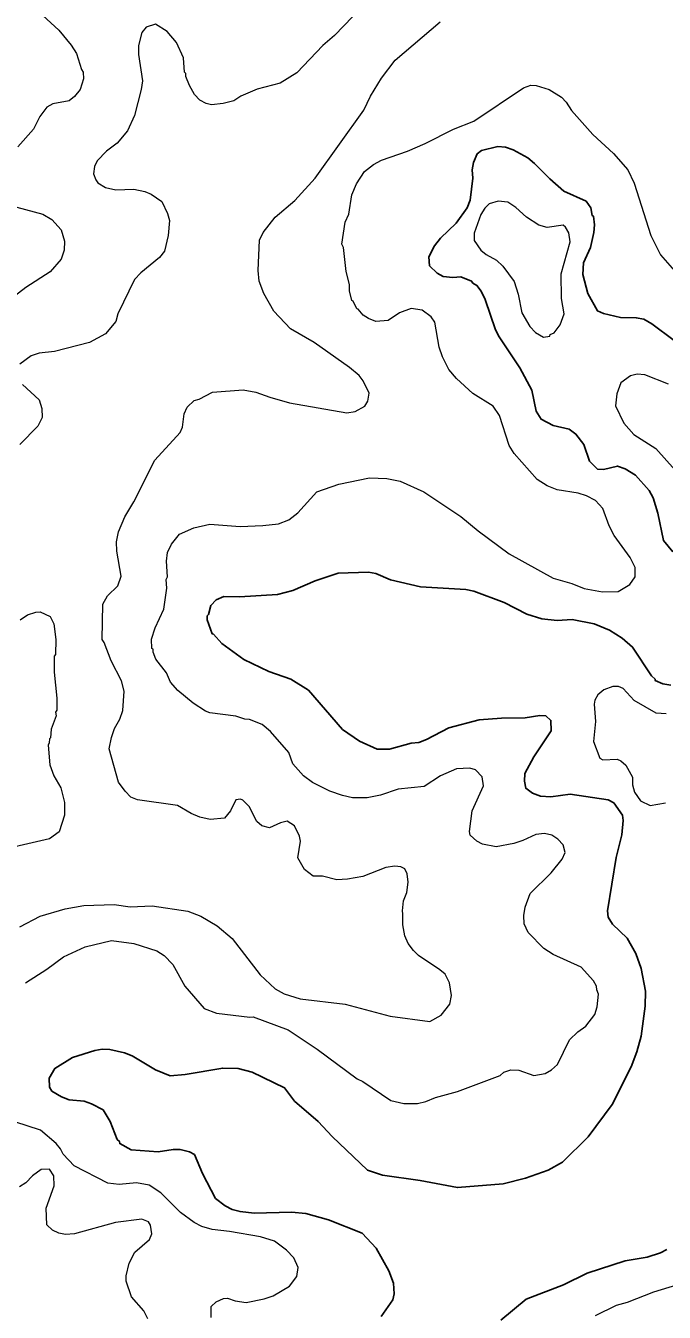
# Model space of a CAD drawing. Extents: x 447.8 to 473.9, y 7733.1 to 7760.8.
# Drawn here: x 451.907 to 453.534, y 7737.469 to 7740.748 of the extents above; entities that cross this region are included whole.
import ezdxf

# ---------------------------------------------------------------- set-up
doc = ezdxf.new("R2010")
doc.units = 0
doc.header["$LTSCALE"] = 0.032
doc.layers.add('1', color=7, linetype='Continuous', lineweight=25)
doc.layers.add('2', color=7, linetype='Continuous', lineweight=13)

msp = doc.modelspace()

# ---------------------------------------------------------------- linework, layer by layer
at = {"layer": '1'}
for points in [[(453.5559, 7739.407), (453.5315, 7739.4358), (453.5172, 7739.5057), (453.5058, 7739.5447), (453.4958, 7739.5629), (453.4609, 7739.6022), (453.434, 7739.6189), (453.4145, 7739.6253), (453.3786, 7739.617), (453.364, 7739.6179), (453.3437, 7739.6376), (453.3287, 7739.6807), (453.3087, 7739.7071), (453.2918, 7739.7192), (453.2507, 7739.729), (453.2206, 7739.7449), (453.2078, 7739.7658), (453.1964, 7739.8186), (453.1657, 7739.8756), (453.1132, 7739.9546), (453.1042, 7739.9729), (453.0777, 7740.0498), (453.0674, 7740.071), (453.0564, 7740.086), (453.0458, 7740.092), (453.0431, 7740.0968), (453.0153, 7740.1078), (452.9953, 7740.1064), (452.9701, 7740.1089), (452.9556, 7740.1175), (452.9354, 7740.1359), (452.9337, 7740.1591), (452.9484, 7740.1866), (452.9635, 7740.206), (453.0036, 7740.2446), (453.0319, 7740.2832), (453.0394, 7740.3031), (453.0457, 7740.3589), (453.0442, 7740.3801), (453.0474, 7740.3992), (453.0572, 7740.4214), (453.0685, 7740.4295), (453.1099, 7740.4398), (453.1291, 7740.4382), (453.1487, 7740.4317), (453.1861, 7740.4106), (453.2033, 7740.3968), (453.2419, 7740.3575), (453.278, 7740.3263), (453.3345, 7740.3008), (453.3464, 7740.2832), (453.3503, 7740.2639), (453.3536, 7740.2621), (453.356, 7740.2399), (453.3544, 7740.221), (453.3456, 7740.1829), (453.3279, 7740.1437), (453.3264, 7740.1139), (453.3393, 7740.0652), (453.3636, 7740.0213), (453.3793, 7740.0139), (453.4226, 7740.004), (453.4626, 7740.0037), (453.4818, 7739.9997), (453.5025, 7739.9884), (453.5592, 7739.9459)], [(452.0256, 7738.1185), (452.0827, 7738.1361), (452.1012, 7738.1392), (452.1211, 7738.1384), (452.1589, 7738.1305), (452.1781, 7738.1226), (452.2376, 7738.0872), (452.2747, 7738.072), (452.3131, 7738.0751), (452.409, 7738.0912), (452.4478, 7738.0904), (452.4838, 7738.0808), (452.5662, 7738.0408), (452.5918, 7738.0073), (452.6517, 7737.9555), (452.6873, 7737.9174), (452.7781, 7737.8315), (452.8157, 7737.8185), (452.9115, 7737.805), (453.007, 7737.7867), (453.1231, 7737.7963), (453.1801, 7737.8113), (453.2378, 7737.8313), (453.2743, 7737.8519), (453.3402, 7737.9159), (453.4014, 7737.9988), (453.4496, 7738.0949), (453.464, 7738.133), (453.4747, 7738.1725), (453.485, 7738.2488), (453.4858, 7738.2876), (453.4747, 7738.345), (453.4612, 7738.3834), (453.4393, 7738.4222), (453.4018, 7738.4583), (453.3906, 7738.4761), (453.3889, 7738.492), (453.4114, 7738.6278), (453.4258, 7738.6855), (453.4289, 7738.7221), (453.4274, 7738.7357), (453.4051, 7738.7675), (453.3909, 7738.7749), (453.2942, 7738.7893), (453.2449, 7738.7824), (453.2188, 7738.7843), (453.1985, 7738.7924), (453.1808, 7738.8044), (453.1773, 7738.8227), (453.1789, 7738.8422), (453.2012, 7738.8847), (453.2458, 7738.9508), (453.2449, 7738.9773), (453.2323, 7738.9888), (453.2171, 7738.9897), (453.1798, 7738.9843), (453.1187, 7738.9833), (453.0622, 7738.9786), (452.9852, 7738.9586), (452.9279, 7738.9284), (452.9087, 7738.9211), (452.8887, 7738.9192), (452.8335, 7738.9044), (452.8026, 7738.9044), (452.7577, 7738.9241), (452.7142, 7738.9543), (452.6272, 7739.0548), (452.5821, 7739.0829), (452.5259, 7739.1021), (452.4627, 7739.1327), (452.4064, 7739.1731), (452.3853, 7739.197), (452.3821, 7739.1976), (452.3693, 7739.2334), (452.3693, 7739.2442), (452.3723, 7739.2471), (452.3783, 7739.2706), (452.3918, 7739.2847), (452.4117, 7739.2932), (452.4514, 7739.292), (452.5485, 7739.2983), (452.5877, 7739.3082), (452.6447, 7739.3327), (452.7028, 7739.3528), (452.78, 7739.3552), (452.7989, 7739.352), (452.8366, 7739.3355), (452.9128, 7739.3179), (453.0282, 7739.3106), (453.0487, 7739.3065), (453.1259, 7739.2775), (453.184, 7739.2485), (453.2218, 7739.2359), (453.2606, 7739.2318), (453.2988, 7739.2342)], [(453.2988, 7739.2342), (453.3549, 7739.2239), (453.3944, 7739.2074), (453.4262, 7739.1869), (453.4532, 7739.1642), (453.5009, 7739.0913)], [(453.5009, 7739.0913), (453.5104, 7739.0829), (453.511, 7739.0788), (453.5304, 7739.0702), (453.5505, 7739.0668)], [(451.9977, 7738.0181), (451.9737, 7738.033), (451.967, 7738.0425), (451.9669, 7738.066), (451.9808, 7738.0907), (452.0256, 7738.1185)], [(452.8125, 7737.4581), (452.8422, 7737.5008), (452.8454, 7737.5165), (452.8438, 7737.5431), (452.8324, 7737.5744), (452.7995, 7737.6322), (452.7639, 7737.6708), (452.6779, 7737.7043), (452.6206, 7737.7209), (452.5839, 7737.724), (452.4892, 7737.7217), (452.453, 7737.7256), (452.4331, 7737.7314), (452.4152, 7737.7408), (452.3908, 7737.7593), (452.3571, 7737.8228), (452.3365, 7737.8711), (452.3243, 7737.8779), (452.3004, 7737.8836), (452.2824, 7737.8843), (452.2446, 7737.878), (452.1753, 7737.8827), (452.1464, 7737.8992), (452.1455, 7737.9044), (452.1396, 7737.9095), (452.1223, 7737.9557), (452.1044, 7737.9847), (452.0745, 7738.0005), (452.0554, 7738.0069), (452.0173, 7738.0109), (451.9977, 7738.0181)], [(453.5403, 7737.6295), (453.5244, 7737.6204), (453.4902, 7737.6095), (453.4346, 7737.6), (453.3372, 7737.5692), (453.2769, 7737.5391), (453.1821, 7737.5028), (453.1176, 7737.4489)]]:
    msp.add_lwpolyline(points, dxfattribs=at)
at = {"layer": '2'}
for points in [[(452.8107, 7740.8452), (452.6936, 7740.7225), (452.664, 7740.6969), (452.5972, 7740.6276), (452.5555, 7740.6011), (452.4964, 7740.5856), (452.4553, 7740.5685), (452.437, 7740.5562), (452.4098, 7740.5494), (452.3799, 7740.5464), (452.3662, 7740.5493), (452.3501, 7740.5583), (452.3371, 7740.5724), (452.3241, 7740.5952), (452.3149, 7740.6185), (452.3147, 7740.6255), (452.3114, 7740.6289), (452.3088, 7740.6656), (452.2906, 7740.7053), (452.2672, 7740.7332), (452.2377, 7740.7516), (452.2139, 7740.7436), (452.2024, 7740.7305), (452.1946, 7740.6975), (452.1946, 7740.6744), (452.2041, 7740.607), (452.201, 7740.5853), (452.1837, 7740.5187), (452.1659, 7740.4797), (452.14, 7740.4487), (452.1127, 7740.4278), (452.0887, 7740.4034), (452.0823, 7740.389), (452.0799, 7740.3704), (452.0852, 7740.3548), (452.0906, 7740.3475), (452.1103, 7740.3353), (452.1365, 7740.3293), (452.1821, 7740.3308), (452.21, 7740.3254), (452.2265, 7740.3188), (452.2537, 7740.2994), (452.2682, 7740.2691), (452.2731, 7740.2512), (452.2698, 7740.213), (452.2602, 7740.1732), (452.2477, 7740.1572), (452.2003, 7740.1183), (452.1837, 7740.1006), (452.1414, 7740.0136), (452.1368, 7739.9936), (452.1098, 7739.9625), (452.0691, 7739.9404), (451.98, 7739.9173), (451.9415, 7739.9133), (451.921, 7739.9063), (451.8917, 7739.8853)], [(451.9336, 7740.8247), (451.9301, 7740.818), (451.9317, 7740.8014), (451.9403, 7740.7832), (451.9913, 7740.7361), (452.023, 7740.6981), (452.0361, 7740.6773), (452.0487, 7740.6357), (452.0534, 7740.6295), (452.0541, 7740.6124), (452.0454, 7740.585), (452.0315, 7740.5669), (452.0179, 7740.5559), (451.9762, 7740.5486), (451.961, 7740.5398), (451.943, 7740.5163), (451.9267, 7740.484), (451.8865, 7740.4388)], [(452.8724, 7738.5995), (452.8622, 7738.6044), (452.8474, 7738.6058), (452.8242, 7738.6026), (452.7659, 7738.5796), (452.7264, 7738.5729), (452.6992, 7738.5715), (452.6626, 7738.5801), (452.6392, 7738.5808), (452.6173, 7738.5976), (452.6002, 7738.627), (452.6073, 7738.6695), (452.6048, 7738.6823), (452.5919, 7738.7084), (452.573, 7738.7205), (452.5559, 7738.7167), (452.5279, 7738.7037), (452.5082, 7738.7087), (452.4961, 7738.72), (452.4764, 7738.7584), (452.4604, 7738.7741), (452.4541, 7738.7764), (452.4421, 7738.7747), (452.4284, 7738.7468), (452.413, 7738.7284), (452.3772, 7738.7245), (452.3507, 7738.7306), (452.3286, 7738.7399), (452.2936, 7738.7605), (452.1918, 7738.7753), (452.175, 7738.7816), (452.16, 7738.7968), (452.1431, 7738.8201), (452.1192, 7738.905), (452.1252, 7738.934), (452.1334, 7738.9571), (452.1466, 7738.9805), (452.1544, 7739.0026), (452.1576, 7739.0523), (452.1512, 7739.0779), (452.1247, 7739.1292), (452.107, 7739.1761), (452.1016, 7739.1833), (452.1033, 7739.2738), (452.1148, 7739.2949), (452.1417, 7739.3205), (452.1496, 7739.3452), (452.1392, 7739.4086), (452.1385, 7739.4326), (452.1435, 7739.4583), (452.1591, 7739.496), (452.1824, 7739.5348), (452.2358, 7739.6407), (452.3001, 7739.711), (452.3059, 7739.7244), (452.3102, 7739.7587), (452.3186, 7739.7754), (452.3362, 7739.7929), (452.3485, 7739.7963), (452.3824, 7739.8139), (452.4606, 7739.8202), (452.4932, 7739.8142), (452.5286, 7739.8007), (452.5792, 7739.7865), (452.7246, 7739.7611), (452.7466, 7739.7644), (452.7705, 7739.7781), (452.7788, 7739.7911), (452.7819, 7739.8113), (452.767, 7739.8431), (452.7566, 7739.856), (452.7318, 7739.8769), (452.6421, 7739.9402), (452.5811, 7739.9755), (452.5394, 7740.0204), (452.5135, 7740.0655), (452.5019, 7740.097), (452.4992, 7740.1236), (452.5024, 7740.2013), (452.5119, 7740.2205), (452.5423, 7740.26), (452.5927, 7740.3025), (452.6444, 7740.3591), (452.7686, 7740.5323), (452.7857, 7740.5683), (452.8135, 7740.614), (452.8484, 7740.66), (452.963, 7740.758)], [(452.7043, 7739.5797), (452.7832, 7739.5958), (452.827, 7739.5942), (452.8611, 7739.587), (452.921, 7739.5599), (453.0156, 7739.4969), (453.0593, 7739.4602), (453.1387, 7739.4022), (453.2504, 7739.3395), (453.2985, 7739.3266), (453.3297, 7739.3132), (453.3765, 7739.3053), (453.4166, 7739.3056), (453.4462, 7739.3239), (453.4594, 7739.3435), (453.4594, 7739.367), (453.4469, 7739.3928), (453.4063, 7739.4488), (453.3934, 7739.473), (453.3776, 7739.5173), (453.359, 7739.5379), (453.3358, 7739.5499), (453.3148, 7739.5566), (453.2608, 7739.5649), (453.2353, 7739.5755), (453.2096, 7739.5915), (453.1516, 7739.6574), (453.1384, 7739.6781), (453.1139, 7739.7545), (453.0976, 7739.7778), (453.046, 7739.8103), (453.0044, 7739.8488), (452.9847, 7739.8718), (452.9684, 7739.904), (452.9607, 7739.9283), (452.9496, 7739.9922), (452.9401, 7740.0059), (452.9173, 7740.023), (452.8886, 7740.027), (452.8588, 7740.0161), (452.83, 7739.9968), (452.799, 7739.9942), (452.7799, 7740.0012), (452.7667, 7740.0098), (452.7543, 7740.0257), (452.7507, 7740.0266), (452.741, 7740.0461), (452.738, 7740.0474), (452.7316, 7740.0723), (452.7315, 7740.0879), (452.7236, 7740.1217), (452.7165, 7740.1824), (452.7124, 7740.1912), (452.7209, 7740.2472), (452.73, 7740.2678), (452.7381, 7740.3163), (452.7496, 7740.3451), (452.77, 7740.3765), (452.7931, 7740.3943), (452.8136, 7740.4054), (452.8795, 7740.4277), (452.9246, 7740.4474), (452.9964, 7740.484), (453.0485, 7740.5041), (453.1751, 7740.5894), (453.1936, 7740.5961), (453.2077, 7740.5953), (453.2407, 7740.5853), (453.272, 7740.5655), (453.284, 7740.5526), (453.2971, 7740.5315), (453.3515, 7740.4701), (453.4042, 7740.4221), (453.441, 7740.3803), (453.4574, 7740.3466), (453.4993, 7740.2133), (453.524, 7740.1639), (453.5601, 7740.1228)], [(451.8263, 7740.3006), (451.9502, 7740.2678), (451.9734, 7740.2537), (451.9973, 7740.2274), (452.0053, 7740.1985), (452.0051, 7740.1759), (451.9969, 7740.153), (451.9695, 7740.1204), (451.9073, 7740.0809), (451.8696, 7740.0515)], [(453.545, 7739.8343), (453.4846, 7739.8584), (453.4651, 7739.8594), (453.4476, 7739.8556), (453.4233, 7739.8375), (453.4126, 7739.8098), (453.4098, 7739.7792), (453.4308, 7739.7349), (453.4563, 7739.7056), (453.5125, 7739.67), (453.5619, 7739.6153)], [(451.8983, 7739.8334), (451.9411, 7739.7945), (451.9476, 7739.7721), (451.9483, 7739.7493), (451.9378, 7739.727), (451.8921, 7739.6805)], [(452.511, 7739.474), (452.551, 7739.4787), (452.577, 7739.4889), (452.6005, 7739.5067), (452.6489, 7739.5601), (452.7043, 7739.5797)], [(452.7516, 7738.0638), (452.766, 7738.0575), (452.8372, 7738.0088), (452.8703, 7738.0015), (452.9054, 7738.0015), (452.9265, 7738.006), (452.9507, 7738.0162), (453.0068, 7738.0314), (453.1155, 7738.0727), (453.125, 7738.081), (453.143, 7738.0871), (453.1635, 7738.0863), (453.2014, 7738.0728), (453.2307, 7738.0778), (453.2467, 7738.0872), (453.2617, 7738.1007), (453.2927, 7738.1633), (453.3132, 7738.1838), (453.334, 7738.1984), (453.3567, 7738.228), (453.3632, 7738.2475), (453.3664, 7738.2801), (453.3617, 7738.2912), (453.3615, 7738.2998), (453.3532, 7738.3138), (453.3223, 7738.3485), (453.2511, 7738.3812), (453.2272, 7738.3965), (453.1872, 7738.4371), (453.177, 7738.4587), (453.1757, 7738.4803), (453.1794, 7738.5013), (453.1923, 7738.5365), (453.2459, 7738.5887), (453.2733, 7738.6236), (453.2813, 7738.6407), (453.2765, 7738.6603), (453.2625, 7738.6745), (453.2473, 7738.6848), (453.2285, 7738.6891), (453.2062, 7738.6867), (453.1731, 7738.671), (453.1507, 7738.6637), (453.1055, 7738.6556), (453.0703, 7738.6624), (453.056, 7738.6693), (453.0396, 7738.685), (453.0378, 7738.6944), (453.0442, 7738.7466), (453.073, 7738.8105), (453.0698, 7738.8334), (453.0529, 7738.8515), (453.0384, 7738.8558), (453.0045, 7738.8536), (452.9633, 7738.8358), (452.9224, 7738.8087), (452.8554, 7738.8023), (452.8112, 7738.7873), (452.7771, 7738.7798), (452.7396, 7738.7802), (452.7144, 7738.7857), (452.6818, 7738.7974), (452.6373, 7738.8189), (452.6143, 7738.8361), (452.5873, 7738.8665), (452.5776, 7738.8952), (452.5309, 7738.9492), (452.5097, 7738.9669), (452.4773, 7738.9799), (452.4655, 7738.9802), (452.4419, 7738.9884), (452.376, 7738.9969), (452.3647, 7739.0009), (452.3332, 7739.0211), (452.2946, 7739.0534), (452.2758, 7739.0747), (452.2658, 7739.0988), (452.2382, 7739.1334), (452.2314, 7739.1512), (452.2313, 7739.1586), (452.2282, 7739.1608), (452.2274, 7739.184), (452.2366, 7739.2137), (452.2587, 7739.2611), (452.2665, 7739.3145), (452.2651, 7739.3361), (452.2682, 7739.3431), (452.2659, 7739.3829), (452.2683, 7739.405), (452.2783, 7739.4268), (452.299, 7739.4524), (452.3349, 7739.4684), (452.3763, 7739.4772), (452.4529, 7739.4716), (452.511, 7739.474)], [(451.8927, 7739.2334), (451.9117, 7739.2466), (451.9323, 7739.2536), (451.9435, 7739.2541), (451.9688, 7739.2418), (451.9781, 7739.2235), (451.9837, 7739.1835), (451.9829, 7739.145), (451.9797, 7739.1408), (451.9797, 7739.1001), (451.9861, 7739.0337), (451.9862, 7739.0037), (451.9831, 7738.9983), (451.9842, 7738.9887), (451.9717, 7738.955), (451.9699, 7738.9332), (451.967, 7738.9305), (451.9668, 7738.9203), (451.9636, 7738.9143), (451.9685, 7738.8644), (451.9787, 7738.8361), (451.9961, 7738.806), (452.0053, 7738.7682), (452.0053, 7738.7362), (451.9924, 7738.6933), (451.9678, 7738.6753), (451.8677, 7738.6524)], [(453.5391, 7738.9945), (453.5136, 7738.9956), (453.4573, 7739.0279), (453.429, 7739.0586), (453.4176, 7739.0642), (453.4026, 7739.0642), (453.3799, 7739.0557), (453.3647, 7739.0423), (453.3572, 7739.029), (453.3553, 7739.0185), (453.3583, 7738.9745), (453.3537, 7738.9234), (453.3698, 7738.8813), (453.3769, 7738.8768), (453.4142, 7738.8789), (453.4236, 7738.8746), (453.4357, 7738.8634), (453.4527, 7738.8329), (453.4531, 7738.813), (453.4577, 7738.7947), (453.4729, 7738.7723), (453.4976, 7738.7608), (453.5369, 7738.7675)], [(452.8671, 7738.4919), (452.8695, 7738.5172), (452.8776, 7738.5385), (452.8814, 7738.5656), (452.879, 7738.5862), (452.8724, 7738.5995)], [(451.8918, 7738.4513), (451.944, 7738.4788), (452.0073, 7738.4969), (452.0553, 7738.5055), (452.1323, 7738.5081), (452.1729, 7738.5025), (452.2294, 7738.5049), (452.3197, 7738.4912), (452.3526, 7738.4786), (452.3944, 7738.4541), (452.4328, 7738.422), (452.5045, 7738.3287), (452.5427, 7738.2933), (452.5652, 7738.2809), (452.6061, 7738.268), (452.7207, 7738.2539), (452.8354, 7738.2235), (452.9361, 7738.21), (452.9651, 7738.2261), (452.9878, 7738.2547), (452.992, 7738.2767), (452.9864, 7738.3089), (452.9752, 7738.3307), (452.9622, 7738.3415), (452.9074, 7738.3787), (452.8946, 7738.3914), (452.8816, 7738.4086), (452.8727, 7738.4282), (452.8673, 7738.4568), (452.8678, 7738.4845), (452.8671, 7738.4919)], [(451.9065, 7738.3089), (451.9607, 7738.3439), (452.0027, 7738.3753), (452.0583, 7738.4006), (452.1255, 7738.4166), (452.1821, 7738.4085), (452.2405, 7738.3901), (452.2597, 7738.3779), (452.2816, 7738.3552), (452.3119, 7738.3004), (452.3616, 7738.2434), (452.3933, 7738.2311)], [(452.3933, 7738.2311), (452.4782, 7738.2211), (452.4862, 7738.2224), (452.5756, 7738.1885), (452.6493, 7738.1399), (452.7516, 7738.0638)], [(452.3791, 7737.4554), (452.3793, 7737.4839), (452.3918, 7737.4956), (452.4107, 7737.5044), (452.4212, 7737.5051), (452.4409, 7737.4986), (452.4689, 7737.4941), (452.5144, 7737.5038), (452.5369, 7737.5114), (452.5792, 7737.5358), (452.5972, 7737.5605), (452.6008, 7737.5829), (452.5897, 7737.6079), (452.5715, 7737.6276), (452.541, 7737.6501), (452.5051, 7737.6613), (452.4257, 7737.6751), (452.3816, 7737.6797), (452.3554, 7737.6875), (452.3359, 7737.6977), (452.3011, 7737.7233), (452.2509, 7737.7735), (452.2217, 7737.7931), (452.1888, 7737.7994), (452.1451, 7737.7947), (452.1162, 7737.7978), (452.0305, 7737.8424), (452.0022, 7737.8717), (451.9956, 7737.886), (451.9847, 7737.8994), (451.9444, 7737.9332), (451.8794, 7737.9548)], [(452.2178, 7737.4525), (452.2075, 7737.4729), (452.1767, 7737.5087), (452.1625, 7737.5485), (452.1625, 7737.5622), (452.1707, 7737.594), (452.1847, 7737.6226), (452.2223, 7737.6549), (452.2281, 7737.6688), (452.2249, 7737.6911), (452.2193, 7737.6992), (452.2031, 7737.7064), (452.1356, 7737.6977), (452.0307, 7737.6688), (452.0078, 7737.6672), (451.991, 7737.6704), (451.9748, 7737.6784), (451.9605, 7737.6916), (451.9589, 7737.7345), (451.9797, 7737.7914), (451.9788, 7737.817), (451.967, 7737.8336), (451.9458, 7737.8329), (451.9241, 7737.8167), (451.9073, 7737.7993), (451.8912, 7737.7891)], [(453.5646, 7737.5379), (453.5062, 7737.5205), (453.4396, 7737.4944), (453.4116, 7737.4868), (453.3579, 7737.4599)]]:
    msp.add_lwpolyline(points, dxfattribs=at)
msp.add_lwpolyline([(453.2719, 7740.0523), (453.2709, 7740.1158), (453.2942, 7740.1969), (453.2907, 7740.2195), (453.2824, 7740.2344), (453.2766, 7740.2393), (453.2355, 7740.2339), (453.2139, 7740.2396), (453.1829, 7740.2596), (453.1556, 7740.2842), (453.1349, 7740.298), (453.1109, 7740.3003), (453.0878, 7740.2941), (453.0765, 7740.2828), (453.0664, 7740.2669), (453.0491, 7740.2194), (453.0491, 7740.2005), (453.0661, 7740.1759), (453.08, 7740.1646), (453.1067, 7740.1504), (453.1227, 7740.1352), (453.1514, 7740.0962), (453.1612, 7740.0639), (453.1709, 7740.0159), (453.1913, 7739.9808), (453.2054, 7739.9655), (453.2264, 7739.9541), (453.2426, 7739.9564), (453.2433, 7739.9606), (453.2536, 7739.9648), (453.2686, 7739.9854), (453.2791, 7740.0137)], close=True, dxfattribs=at)

doc.saveas('drawing.dxf')
